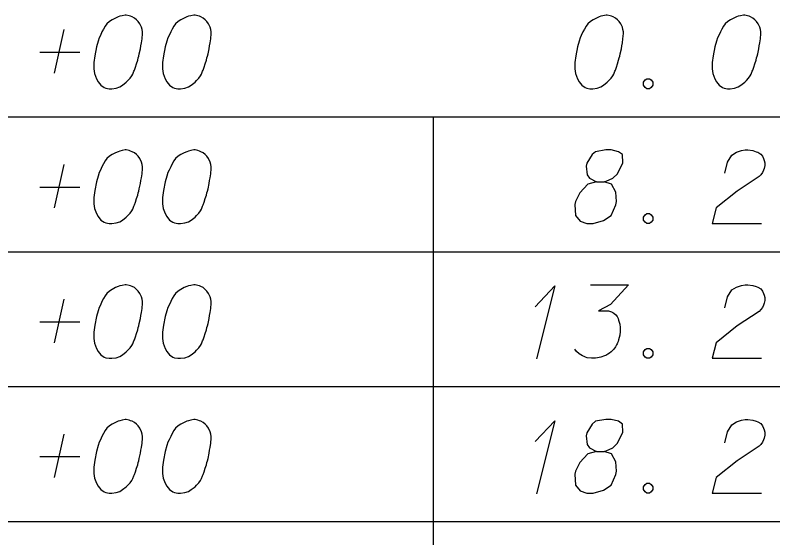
# Model space of a CAD drawing. Extents: x 2074207 to 2076812, y 516372 to 523312.
# Drawn here: x 2076354.94 to 2076404.35, y 517098.58 to 517132.7 of the extents above; entities that cross this region are included whole.
import ezdxf

# ---------------------------------------------------------------- set-up
doc = ezdxf.new("R2010")
doc.units = 0
doc.layers.add('Prop DirtTable_ Soil Test Results - Outline (Minor)', color=7, linetype='Continuous')
doc.layers.add('Prop DirtTable_ Soil Test Results - Tx (Sample Data)', color=7, linetype='Continuous')

msp = doc.modelspace()

# ---------------------------------------------------------------- linework, layer by layer
at = {"layer": 'Prop DirtTable_ Soil Test Results - Outline (Minor)'}
for p, q in [((2076260.609, 517126.055), (2076811.903, 517126.055)), ((2076382.2, 517126.055), (2076382.2, 517117.255)), ((2076260.609, 517117.255), (2076811.903, 517117.255)), ((2076260.609, 517117.255), (2076811.903, 517117.255)), ((2076382.2, 517117.255), (2076382.2, 517108.455)), ((2076260.609, 517108.455), (2076811.903, 517108.455)), ((2076260.609, 517108.455), (2076811.903, 517108.455)), ((2076382.2, 517108.455), (2076382.2, 517099.655)), ((2076260.609, 517099.655), (2076811.903, 517099.655)), ((2076260.609, 517099.655), (2076811.903, 517099.655)), ((2076382.2, 517099.655), (2076382.2, 517090.855))]:
    msp.add_line(p, q, dxfattribs=at)
at = {"layer": 'Prop DirtTable_ Soil Test Results - Tx (Sample Data)'}
for points in [[(2076362.192, 517132.698), (2076362.122, 517132.698), (2076361.91, 517132.66), (2076361.769, 517132.622), (2076361.663, 517132.585), (2076361.487, 517132.509), (2076361.275, 517132.396), (2076361.099, 517132.282), (2076360.922, 517132.131), (2076360.816, 517131.98), (2076360.711, 517131.791), (2076360.605, 517131.602), (2076360.499, 517131.375), (2076360.428, 517131.224), (2076360.358, 517130.997), (2076360.252, 517130.619), (2076360.146, 517130.052), (2076360.076, 517129.599), (2076360.076, 517129.183), (2076360.111, 517128.881), (2076360.252, 517128.541), (2076360.358, 517128.352), (2076360.534, 517128.125), (2076360.746, 517127.974), (2076360.852, 517127.936), (2076361.063, 517127.898), (2076361.24, 517127.898), (2076361.522, 517127.936), (2076361.769, 517128.011), (2076361.945, 517128.125), (2076362.192, 517128.314), (2076362.298, 517128.427), (2076362.439, 517128.578), (2076362.545, 517128.729), (2076362.615, 517128.843), (2076362.686, 517129.032), (2076362.721, 517129.107), (2076362.792, 517129.296), (2076362.862, 517129.523), (2076362.933, 517129.75), (2076362.968, 517129.901), (2076363.003, 517130.015), (2076363.039, 517130.166), (2076363.109, 517130.506), (2076363.145, 517130.695), (2076363.18, 517130.884), (2076363.215, 517131.148), (2076363.25, 517131.489), (2076363.25, 517131.602), (2076363.215, 517131.753), (2076363.18, 517131.904), (2076363.074, 517132.131), (2076362.968, 517132.282), (2076362.862, 517132.396), (2076362.721, 517132.509), (2076362.58, 517132.585), (2076362.474, 517132.622), (2076362.369, 517132.66), (2076362.192, 517132.698)], [(2076366.672, 517132.698), (2076366.602, 517132.698), (2076366.39, 517132.66), (2076366.249, 517132.622), (2076366.143, 517132.585), (2076365.967, 517132.509), (2076365.755, 517132.396), (2076365.579, 517132.282), (2076365.402, 517132.131), (2076365.296, 517131.98), (2076365.191, 517131.791), (2076365.085, 517131.602), (2076364.979, 517131.375), (2076364.908, 517131.224), (2076364.838, 517130.997), (2076364.732, 517130.619), (2076364.626, 517130.052), (2076364.556, 517129.599), (2076364.556, 517129.183), (2076364.591, 517128.881), (2076364.732, 517128.541), (2076364.838, 517128.352), (2076365.014, 517128.125), (2076365.226, 517127.974), (2076365.332, 517127.936), (2076365.543, 517127.898), (2076365.72, 517127.898), (2076366.002, 517127.936), (2076366.249, 517128.011), (2076366.425, 517128.125), (2076366.672, 517128.314), (2076366.778, 517128.427), (2076366.919, 517128.578), (2076367.025, 517128.729), (2076367.095, 517128.843), (2076367.166, 517129.032), (2076367.201, 517129.107), (2076367.272, 517129.296), (2076367.342, 517129.523), (2076367.413, 517129.75), (2076367.448, 517129.901), (2076367.483, 517130.015), (2076367.519, 517130.166), (2076367.589, 517130.506), (2076367.625, 517130.695), (2076367.66, 517130.884), (2076367.695, 517131.148), (2076367.73, 517131.489), (2076367.73, 517131.602), (2076367.695, 517131.753), (2076367.66, 517131.904), (2076367.554, 517132.131), (2076367.448, 517132.282), (2076367.342, 517132.396), (2076367.201, 517132.509), (2076367.06, 517132.585), (2076366.954, 517132.622), (2076366.849, 517132.66), (2076366.672, 517132.698)], [(2076393.552, 517132.698), (2076393.482, 517132.698), (2076393.27, 517132.66), (2076393.129, 517132.622), (2076393.023, 517132.585), (2076392.847, 517132.509), (2076392.635, 517132.396), (2076392.459, 517132.282), (2076392.282, 517132.131), (2076392.176, 517131.98), (2076392.071, 517131.791), (2076391.965, 517131.602), (2076391.859, 517131.375), (2076391.788, 517131.224), (2076391.718, 517130.997), (2076391.612, 517130.619), (2076391.506, 517130.052), (2076391.436, 517129.599), (2076391.436, 517129.183), (2076391.471, 517128.881), (2076391.612, 517128.541), (2076391.718, 517128.352), (2076391.894, 517128.125), (2076392.106, 517127.974), (2076392.212, 517127.936), (2076392.423, 517127.898), (2076392.6, 517127.898), (2076392.882, 517127.936), (2076393.129, 517128.011), (2076393.305, 517128.125), (2076393.552, 517128.314), (2076393.658, 517128.427), (2076393.799, 517128.578), (2076393.905, 517128.729), (2076393.975, 517128.843), (2076394.046, 517129.032), (2076394.081, 517129.107), (2076394.152, 517129.296), (2076394.222, 517129.523), (2076394.293, 517129.75), (2076394.328, 517129.901), (2076394.363, 517130.015), (2076394.399, 517130.166), (2076394.469, 517130.506), (2076394.505, 517130.695), (2076394.54, 517130.884), (2076394.575, 517131.148), (2076394.61, 517131.489), (2076394.61, 517131.602), (2076394.575, 517131.753), (2076394.54, 517131.904), (2076394.434, 517132.131), (2076394.328, 517132.282), (2076394.222, 517132.396), (2076394.081, 517132.509), (2076393.94, 517132.585), (2076393.834, 517132.622), (2076393.729, 517132.66), (2076393.552, 517132.698)], [(2076402.512, 517132.698), (2076402.442, 517132.698), (2076402.23, 517132.66), (2076402.089, 517132.622), (2076401.983, 517132.585), (2076401.807, 517132.509), (2076401.595, 517132.396), (2076401.419, 517132.282), (2076401.242, 517132.131), (2076401.136, 517131.98), (2076401.031, 517131.791), (2076400.925, 517131.602), (2076400.819, 517131.375), (2076400.748, 517131.224), (2076400.678, 517130.997), (2076400.572, 517130.619), (2076400.466, 517130.052), (2076400.396, 517129.599), (2076400.396, 517129.183), (2076400.431, 517128.881), (2076400.572, 517128.541), (2076400.678, 517128.352), (2076400.854, 517128.125), (2076401.066, 517127.974), (2076401.172, 517127.936), (2076401.383, 517127.898), (2076401.56, 517127.898), (2076401.842, 517127.936), (2076402.089, 517128.011), (2076402.265, 517128.125), (2076402.512, 517128.314), (2076402.618, 517128.427), (2076402.759, 517128.578), (2076402.865, 517128.729), (2076402.935, 517128.843), (2076403.006, 517129.032), (2076403.041, 517129.107), (2076403.112, 517129.296), (2076403.182, 517129.523), (2076403.253, 517129.75), (2076403.288, 517129.901), (2076403.323, 517130.015), (2076403.359, 517130.166), (2076403.429, 517130.506), (2076403.465, 517130.695), (2076403.5, 517130.884), (2076403.535, 517131.148), (2076403.57, 517131.489), (2076403.57, 517131.602), (2076403.535, 517131.753), (2076403.5, 517131.904), (2076403.394, 517132.131), (2076403.288, 517132.282), (2076403.182, 517132.396), (2076403.041, 517132.509), (2076402.9, 517132.585), (2076402.794, 517132.622), (2076402.689, 517132.66), (2076402.512, 517132.698)], [(2076357.5, 517128.918), (2076358.135, 517131.753)], [(2076356.548, 517130.279), (2076359.158, 517130.279)], [(2076396.127, 517128.541), (2076396.304, 517128.541), (2076396.409, 517128.465), (2076396.515, 517128.314), (2076396.515, 517128.125), (2076396.409, 517127.974), (2076396.304, 517127.898), (2076396.127, 517127.898), (2076396.021, 517127.974), (2076395.916, 517128.125), (2076395.916, 517128.314), (2076396.021, 517128.465), (2076396.127, 517128.541)], [(2076362.192, 517123.898), (2076362.122, 517123.898), (2076361.91, 517123.86), (2076361.769, 517123.822), (2076361.663, 517123.785), (2076361.487, 517123.709), (2076361.275, 517123.596), (2076361.099, 517123.482), (2076360.922, 517123.331), (2076360.816, 517123.18), (2076360.711, 517122.991), (2076360.605, 517122.802), (2076360.499, 517122.575), (2076360.428, 517122.424), (2076360.358, 517122.197), (2076360.252, 517121.819), (2076360.146, 517121.252), (2076360.076, 517120.799), (2076360.076, 517120.383), (2076360.111, 517120.081), (2076360.252, 517119.741), (2076360.358, 517119.552), (2076360.534, 517119.325), (2076360.746, 517119.174), (2076360.852, 517119.136), (2076361.063, 517119.098), (2076361.24, 517119.098), (2076361.522, 517119.136), (2076361.769, 517119.211), (2076361.945, 517119.325), (2076362.192, 517119.514), (2076362.298, 517119.627), (2076362.439, 517119.778), (2076362.545, 517119.929), (2076362.615, 517120.043), (2076362.686, 517120.232), (2076362.721, 517120.307), (2076362.792, 517120.496), (2076362.862, 517120.723), (2076362.933, 517120.95), (2076362.968, 517121.101), (2076363.003, 517121.215), (2076363.039, 517121.366), (2076363.109, 517121.706), (2076363.145, 517121.895), (2076363.18, 517122.084), (2076363.215, 517122.348), (2076363.25, 517122.689), (2076363.25, 517122.802), (2076363.215, 517122.953), (2076363.18, 517123.104), (2076363.074, 517123.331), (2076362.968, 517123.482), (2076362.862, 517123.596), (2076362.721, 517123.709), (2076362.58, 517123.785), (2076362.474, 517123.822), (2076362.369, 517123.86), (2076362.192, 517123.898)], [(2076366.672, 517123.898), (2076366.602, 517123.898), (2076366.39, 517123.86), (2076366.249, 517123.822), (2076366.143, 517123.785), (2076365.967, 517123.709), (2076365.755, 517123.596), (2076365.579, 517123.482), (2076365.402, 517123.331), (2076365.296, 517123.18), (2076365.191, 517122.991), (2076365.085, 517122.802), (2076364.979, 517122.575), (2076364.908, 517122.424), (2076364.838, 517122.197), (2076364.732, 517121.819), (2076364.626, 517121.252), (2076364.556, 517120.799), (2076364.556, 517120.383), (2076364.591, 517120.081), (2076364.732, 517119.741), (2076364.838, 517119.552), (2076365.014, 517119.325), (2076365.226, 517119.174), (2076365.332, 517119.136), (2076365.543, 517119.098), (2076365.72, 517119.098), (2076366.002, 517119.136), (2076366.249, 517119.211), (2076366.425, 517119.325), (2076366.672, 517119.514), (2076366.778, 517119.627), (2076366.919, 517119.778), (2076367.025, 517119.929), (2076367.095, 517120.043), (2076367.166, 517120.232), (2076367.201, 517120.307), (2076367.272, 517120.496), (2076367.342, 517120.723), (2076367.413, 517120.95), (2076367.448, 517121.101), (2076367.483, 517121.215), (2076367.519, 517121.366), (2076367.589, 517121.706), (2076367.625, 517121.895), (2076367.66, 517122.084), (2076367.695, 517122.348), (2076367.73, 517122.689), (2076367.73, 517122.802), (2076367.695, 517122.953), (2076367.66, 517123.104), (2076367.554, 517123.331), (2076367.448, 517123.482), (2076367.342, 517123.596), (2076367.201, 517123.709), (2076367.06, 517123.785), (2076366.954, 517123.822), (2076366.849, 517123.86), (2076366.672, 517123.898)], [(2076392.847, 517121.819), (2076393.34, 517121.819), (2076393.482, 517121.857), (2076393.905, 517122.046), (2076394.222, 517122.348), (2076394.575, 517123.067), (2076394.54, 517123.596), (2076394.293, 517123.785), (2076393.799, 517123.898), (2076393.446, 517123.898), (2076392.776, 517123.785), (2076392.564, 517123.596), (2076392.212, 517123.029), (2076392.176, 517122.84), (2076392.247, 517122.273), (2076392.388, 517122.046), (2076392.847, 517121.819), (2076392.282, 517121.668), (2076391.753, 517121.101), (2076391.471, 517120.534), (2076391.436, 517120.345), (2076391.471, 517119.627), (2076391.788, 517119.249), (2076392.212, 517119.098), (2076392.635, 517119.098), (2076393.305, 517119.287), (2076393.799, 517119.627), (2076394.117, 517120.307), (2076394.152, 517120.534), (2076394.117, 517121.139), (2076393.834, 517121.668), (2076393.34, 517121.819)], [(2076401.207, 517122.386), (2076401.383, 517123.104), (2076401.666, 517123.558), (2076401.983, 517123.747), (2076402.3, 517123.86), (2076402.547, 517123.898), (2076402.724, 517123.898), (2076403.041, 517123.86), (2076403.253, 517123.785), (2076403.359, 517123.747), (2076403.57, 517123.633), (2076403.676, 517123.482), (2076403.747, 517123.331), (2076403.782, 517123.218), (2076403.817, 517123.067), (2076403.817, 517122.878), (2076403.782, 517122.689), (2076403.747, 517122.575), (2076403.676, 517122.424), (2076403.57, 517122.273), (2076403.465, 517122.159), (2076402.018, 517121.215), (2076400.643, 517120.118), (2076400.396, 517119.098), (2076403.606, 517119.098)], [(2076357.5, 517120.118), (2076358.135, 517122.953)], [(2076356.548, 517121.479), (2076359.158, 517121.479)], [(2076396.127, 517119.741), (2076396.304, 517119.741), (2076396.409, 517119.665), (2076396.515, 517119.514), (2076396.515, 517119.325), (2076396.409, 517119.174), (2076396.304, 517119.098), (2076396.127, 517119.098), (2076396.021, 517119.174), (2076395.916, 517119.325), (2076395.916, 517119.514), (2076396.021, 517119.665), (2076396.127, 517119.741)], [(2076362.192, 517115.098), (2076362.122, 517115.098), (2076361.91, 517115.06), (2076361.769, 517115.022), (2076361.663, 517114.985), (2076361.487, 517114.909), (2076361.275, 517114.796), (2076361.099, 517114.682), (2076360.922, 517114.531), (2076360.816, 517114.38), (2076360.711, 517114.191), (2076360.605, 517114.002), (2076360.499, 517113.775), (2076360.428, 517113.624), (2076360.358, 517113.397), (2076360.252, 517113.019), (2076360.146, 517112.452), (2076360.076, 517111.999), (2076360.076, 517111.583), (2076360.111, 517111.281), (2076360.252, 517110.941), (2076360.358, 517110.752), (2076360.534, 517110.525), (2076360.746, 517110.374), (2076360.852, 517110.336), (2076361.063, 517110.298), (2076361.24, 517110.298), (2076361.522, 517110.336), (2076361.769, 517110.411), (2076361.945, 517110.525), (2076362.192, 517110.714), (2076362.298, 517110.827), (2076362.439, 517110.978), (2076362.545, 517111.129), (2076362.615, 517111.243), (2076362.686, 517111.432), (2076362.721, 517111.507), (2076362.792, 517111.696), (2076362.862, 517111.923), (2076362.933, 517112.15), (2076362.968, 517112.301), (2076363.003, 517112.415), (2076363.039, 517112.566), (2076363.109, 517112.906), (2076363.145, 517113.095), (2076363.18, 517113.284), (2076363.215, 517113.548), (2076363.25, 517113.889), (2076363.25, 517114.002), (2076363.215, 517114.153), (2076363.18, 517114.304), (2076363.074, 517114.531), (2076362.968, 517114.682), (2076362.862, 517114.796), (2076362.721, 517114.909), (2076362.58, 517114.985), (2076362.474, 517115.022), (2076362.369, 517115.06), (2076362.192, 517115.098)], [(2076366.672, 517115.098), (2076366.602, 517115.098), (2076366.39, 517115.06), (2076366.249, 517115.022), (2076366.143, 517114.985), (2076365.967, 517114.909), (2076365.755, 517114.796), (2076365.579, 517114.682), (2076365.402, 517114.531), (2076365.296, 517114.38), (2076365.191, 517114.191), (2076365.085, 517114.002), (2076364.979, 517113.775), (2076364.908, 517113.624), (2076364.838, 517113.397), (2076364.732, 517113.019), (2076364.626, 517112.452), (2076364.556, 517111.999), (2076364.556, 517111.583), (2076364.591, 517111.281), (2076364.732, 517110.941), (2076364.838, 517110.752), (2076365.014, 517110.525), (2076365.226, 517110.374), (2076365.332, 517110.336), (2076365.543, 517110.298), (2076365.72, 517110.298), (2076366.002, 517110.336), (2076366.249, 517110.411), (2076366.425, 517110.525), (2076366.672, 517110.714), (2076366.778, 517110.827), (2076366.919, 517110.978), (2076367.025, 517111.129), (2076367.095, 517111.243), (2076367.166, 517111.432), (2076367.201, 517111.507), (2076367.272, 517111.696), (2076367.342, 517111.923), (2076367.413, 517112.15), (2076367.448, 517112.301), (2076367.483, 517112.415), (2076367.519, 517112.566), (2076367.589, 517112.906), (2076367.625, 517113.095), (2076367.66, 517113.284), (2076367.695, 517113.548), (2076367.73, 517113.889), (2076367.73, 517114.002), (2076367.695, 517114.153), (2076367.66, 517114.304), (2076367.554, 517114.531), (2076367.448, 517114.682), (2076367.342, 517114.796), (2076367.201, 517114.909), (2076367.06, 517114.985), (2076366.954, 517115.022), (2076366.849, 517115.06), (2076366.672, 517115.098)], [(2076388.86, 517113.662), (2076390.13, 517115.022), (2076388.931, 517110.26)], [(2076392.459, 517115.098), (2076394.928, 517115.098), (2076393.764, 517113.813), (2076392.988, 517113.397), (2076393.623, 517113.397), (2076393.764, 517113.359), (2076393.834, 517113.322), (2076393.905, 517113.284), (2076393.975, 517113.246), (2076394.117, 517113.133), (2076394.187, 517113.019), (2076394.258, 517112.906), (2076394.293, 517112.792), (2076394.363, 517112.528), (2076394.399, 517112.301), (2076394.399, 517112.188), (2076394.399, 517112.037), (2076394.363, 517111.81), (2076394.328, 517111.659), (2076394.293, 517111.507), (2076394.258, 517111.394), (2076394.222, 517111.318), (2076394.187, 517111.243), (2076394.152, 517111.167), (2076394.081, 517111.054), (2076393.975, 517110.903), (2076393.87, 517110.789), (2076393.799, 517110.714), (2076393.693, 517110.638), (2076393.587, 517110.563), (2076393.446, 517110.487), (2076393.376, 517110.449), (2076393.129, 517110.374), (2076392.917, 517110.336), (2076392.776, 517110.298), (2076392.529, 517110.298), (2076392.247, 517110.336), (2076392.141, 517110.374), (2076392.035, 517110.411), (2076391.929, 517110.449), (2076391.824, 517110.525), (2076391.718, 517110.6), (2076391.541, 517110.752), (2076391.436, 517110.903)], [(2076401.207, 517113.586), (2076401.383, 517114.304), (2076401.666, 517114.758), (2076401.983, 517114.947), (2076402.3, 517115.06), (2076402.547, 517115.098), (2076402.724, 517115.098), (2076403.041, 517115.06), (2076403.253, 517114.985), (2076403.359, 517114.947), (2076403.57, 517114.833), (2076403.676, 517114.682), (2076403.747, 517114.531), (2076403.782, 517114.418), (2076403.817, 517114.267), (2076403.817, 517114.078), (2076403.782, 517113.889), (2076403.747, 517113.775), (2076403.676, 517113.624), (2076403.57, 517113.473), (2076403.465, 517113.359), (2076402.018, 517112.415), (2076400.643, 517111.318), (2076400.396, 517110.298), (2076403.606, 517110.298)], [(2076357.5, 517111.318), (2076358.135, 517114.153)], [(2076356.548, 517112.679), (2076359.158, 517112.679)], [(2076396.127, 517110.941), (2076396.304, 517110.941), (2076396.409, 517110.865), (2076396.515, 517110.714), (2076396.515, 517110.525), (2076396.409, 517110.374), (2076396.304, 517110.298), (2076396.127, 517110.298), (2076396.021, 517110.374), (2076395.916, 517110.525), (2076395.916, 517110.714), (2076396.021, 517110.865), (2076396.127, 517110.941)], [(2076362.192, 517106.298), (2076362.122, 517106.298), (2076361.91, 517106.26), (2076361.769, 517106.222), (2076361.663, 517106.185), (2076361.487, 517106.109), (2076361.275, 517105.996), (2076361.099, 517105.882), (2076360.922, 517105.731), (2076360.816, 517105.58), (2076360.711, 517105.391), (2076360.605, 517105.202), (2076360.499, 517104.975), (2076360.428, 517104.824), (2076360.358, 517104.597), (2076360.252, 517104.219), (2076360.146, 517103.652), (2076360.076, 517103.199), (2076360.076, 517102.783), (2076360.111, 517102.481), (2076360.252, 517102.141), (2076360.358, 517101.952), (2076360.534, 517101.725), (2076360.746, 517101.574), (2076360.852, 517101.536), (2076361.063, 517101.498), (2076361.24, 517101.498), (2076361.522, 517101.536), (2076361.769, 517101.611), (2076361.945, 517101.725), (2076362.192, 517101.914), (2076362.298, 517102.027), (2076362.439, 517102.178), (2076362.545, 517102.329), (2076362.615, 517102.443), (2076362.686, 517102.632), (2076362.721, 517102.707), (2076362.792, 517102.896), (2076362.862, 517103.123), (2076362.933, 517103.35), (2076362.968, 517103.501), (2076363.003, 517103.615), (2076363.039, 517103.766), (2076363.109, 517104.106), (2076363.145, 517104.295), (2076363.18, 517104.484), (2076363.215, 517104.748), (2076363.25, 517105.089), (2076363.25, 517105.202), (2076363.215, 517105.353), (2076363.18, 517105.504), (2076363.074, 517105.731), (2076362.968, 517105.882), (2076362.862, 517105.996), (2076362.721, 517106.109), (2076362.58, 517106.185), (2076362.474, 517106.222), (2076362.369, 517106.26), (2076362.192, 517106.298)], [(2076366.672, 517106.298), (2076366.602, 517106.298), (2076366.39, 517106.26), (2076366.249, 517106.222), (2076366.143, 517106.185), (2076365.967, 517106.109), (2076365.755, 517105.996), (2076365.579, 517105.882), (2076365.402, 517105.731), (2076365.296, 517105.58), (2076365.191, 517105.391), (2076365.085, 517105.202), (2076364.979, 517104.975), (2076364.908, 517104.824), (2076364.838, 517104.597), (2076364.732, 517104.219), (2076364.626, 517103.652), (2076364.556, 517103.199), (2076364.556, 517102.783), (2076364.591, 517102.481), (2076364.732, 517102.141), (2076364.838, 517101.952), (2076365.014, 517101.725), (2076365.226, 517101.574), (2076365.332, 517101.536), (2076365.543, 517101.498), (2076365.72, 517101.498), (2076366.002, 517101.536), (2076366.249, 517101.611), (2076366.425, 517101.725), (2076366.672, 517101.914), (2076366.778, 517102.027), (2076366.919, 517102.178), (2076367.025, 517102.329), (2076367.095, 517102.443), (2076367.166, 517102.632), (2076367.201, 517102.707), (2076367.272, 517102.896), (2076367.342, 517103.123), (2076367.413, 517103.35), (2076367.448, 517103.501), (2076367.483, 517103.615), (2076367.519, 517103.766), (2076367.589, 517104.106), (2076367.625, 517104.295), (2076367.66, 517104.484), (2076367.695, 517104.748), (2076367.73, 517105.089), (2076367.73, 517105.202), (2076367.695, 517105.353), (2076367.66, 517105.504), (2076367.554, 517105.731), (2076367.448, 517105.882), (2076367.342, 517105.996), (2076367.201, 517106.109), (2076367.06, 517106.185), (2076366.954, 517106.222), (2076366.849, 517106.26), (2076366.672, 517106.298)], [(2076388.86, 517104.862), (2076390.13, 517106.222), (2076388.931, 517101.46)], [(2076392.847, 517104.219), (2076393.34, 517104.219), (2076393.482, 517104.257), (2076393.905, 517104.446), (2076394.222, 517104.748), (2076394.575, 517105.467), (2076394.54, 517105.996), (2076394.293, 517106.185), (2076393.799, 517106.298), (2076393.446, 517106.298), (2076392.776, 517106.185), (2076392.564, 517105.996), (2076392.212, 517105.429), (2076392.176, 517105.24), (2076392.247, 517104.673), (2076392.388, 517104.446), (2076392.847, 517104.219), (2076392.282, 517104.068), (2076391.753, 517103.501), (2076391.471, 517102.934), (2076391.436, 517102.745), (2076391.471, 517102.027), (2076391.788, 517101.649), (2076392.212, 517101.498), (2076392.635, 517101.498), (2076393.305, 517101.687), (2076393.799, 517102.027), (2076394.117, 517102.707), (2076394.152, 517102.934), (2076394.117, 517103.539), (2076393.834, 517104.068), (2076393.34, 517104.219)], [(2076401.207, 517104.786), (2076401.383, 517105.504), (2076401.666, 517105.958), (2076401.983, 517106.147), (2076402.3, 517106.26), (2076402.547, 517106.298), (2076402.724, 517106.298), (2076403.041, 517106.26), (2076403.253, 517106.185), (2076403.359, 517106.147), (2076403.57, 517106.033), (2076403.676, 517105.882), (2076403.747, 517105.731), (2076403.782, 517105.618), (2076403.817, 517105.467), (2076403.817, 517105.278), (2076403.782, 517105.089), (2076403.747, 517104.975), (2076403.676, 517104.824), (2076403.57, 517104.673), (2076403.465, 517104.559), (2076402.018, 517103.615), (2076400.643, 517102.518), (2076400.396, 517101.498), (2076403.606, 517101.498)], [(2076357.5, 517102.518), (2076358.135, 517105.353)], [(2076356.548, 517103.879), (2076359.158, 517103.879)], [(2076396.127, 517102.141), (2076396.304, 517102.141), (2076396.409, 517102.065), (2076396.515, 517101.914), (2076396.515, 517101.725), (2076396.409, 517101.574), (2076396.304, 517101.498), (2076396.127, 517101.498), (2076396.021, 517101.574), (2076395.916, 517101.725), (2076395.916, 517101.914), (2076396.021, 517102.065), (2076396.127, 517102.141)]]:
    msp.add_lwpolyline(points, dxfattribs=at)

doc.saveas('drawing.dxf')
